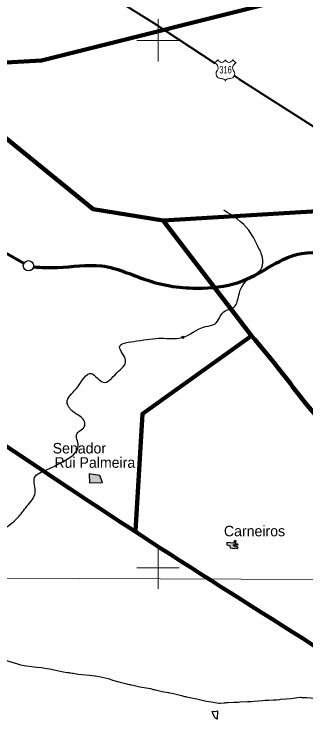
# Model space of a CAD drawing. Extents: x 553962 to 842807, y 8883888 to 9032388.
# Drawn here: x 668185 to 681999, y 8942741 to 8976242 of the extents above; entities that cross this region are included whole.
import ezdxf
from ezdxf.enums import TextEntityAlignment as Align

# ---------------------------------------------------------------- set-up
doc = ezdxf.new("R2010")
doc.units = 0
doc.header["$LTSCALE"] = 200
doc.header["$PDMODE"] = 32
doc.header["$PDSIZE"] = 100
for name, color, linetype, lineweight in [('1', 7, 'Continuous', 13), ('12', 7, 'Continuous', 25), ('2', 7, 'Continuous', 13), ('21', 7, 'Continuous', 25), ('24', 7, 'Continuous', 25), ('27', 7, 'Continuous', 25), ('48', 7, 'Continuous', 25), ('51', 7, 'Continuous', 70), ('9', 7, 'Continuous', 90)]:
    doc.layers.add(name, color=color, linetype=linetype, lineweight=lineweight)
doc.layers.add('41', color=7, linetype='Continuous')

msp = doc.modelspace()

# ---------------------------------------------------------------- hatches: boundary and pattern name
at = {"layer": '21'}
for points in [[(671735.9, 8954446), (671760.9, 8954023.3), (672373, 8954044.2), (672243, 8954367.7)], [(678583.8, 8951169.2), (678261.7, 8951191), (678249.4, 8951088.7), (678404.6, 8951053.3), (678418.7, 8950935.7), (678608.1, 8950907.5), (678661.5, 8950941.2), (678763.6, 8950913.7), (678790.7, 8950974.2), (678582.5, 8951021.4), (678564.1, 8951086), (678791.6, 8951084.1), (678784.3, 8951122), (678663, 8951123.1), (678659.7, 8951172.4), (678690.9, 8951278.2), (678630.4, 8951293.9), (678595.5, 8951210.8)]]:
    msp.add_hatch(color=256, dxfattribs=at).paths.add_polyline_path(points)

# ---------------------------------------------------------------- linework, layer by layer
at = {"layer": '1'}
msp.add_line((565315.3, 8949866.8), (791497.7, 8949052.2), dxfattribs=at)
at = {"layer": '12', "lineweight": 40}
for points in [[(664631.3, 8982143.9), (674788, 8975827.4), (677683.8, 8973924.7)], [(678613, 8973314.2), (678848.5, 8973159.5), (686496, 8968269.5), (688991.1, 8966516.2), (690142.8, 8964774.6), (690545.4, 8964311.7), (690844.1, 8964097.1), (691108, 8963953.4), (691274.5, 8963904.3)]]:
    msp.add_lwpolyline(points, dxfattribs=at)
at = {"layer": '12'}
for points in [[(667051.8, 8945813.4), (667113.8, 8945816.9), (667562.9, 8945712.1), (667679.5, 8945672.9), (667863.7, 8945588.3), (668351.7, 8945437.2), (668487.4, 8945403.3), (668487.6, 8945403.3)], [(668487.6, 8945403.3), (668758, 8945346.9), (668899, 8945330)], [(668899, 8945330), (669255.4, 8945287.2), (669478.1, 8945268.3), (669643.1, 8945246.3), (669863.8, 8945209.3), (670444.9, 8945082.7), (670594.5, 8945054.4), (670690.4, 8945040.8)], [(670690.4, 8945040.8), (670793.7, 8945026.2), (670822.8, 8945019.5)], [(670822.8, 8945019.5), (670847.1, 8945013.9), (670933.2, 8945004.3), (670978.2, 8944997.2)], [(670978.2, 8944997.2), (671219.6, 8944959.2), (671390.7, 8944942.2)], [(671390.7, 8944942.2), (671755.8, 8944906), (671982.5, 8944878.3), (672015.3, 8944872.6)], [(672015.3, 8944872.6), (672208.8, 8944838.9), (672642.8, 8944742.4), (672807.7, 8944686.1), (672835.8, 8944677.4)], [(672835.8, 8944677.4), (673135, 8944584.9), (673452.2, 8944518.2), (673636.9, 8944471), (673680.2, 8944467), (673722.5, 8944456.8), (673814.7, 8944434.5)], [(673814.7, 8944434.5), (674141.4, 8944355.7), (674634.1, 8944270.1), (674766.5, 8944235.9), (674806.9, 8944235.5)], [(674806.9, 8944235.5), (674811.8, 8944235.4), (674924.1, 8944202)], [(674924.1, 8944202), (675002.8, 8944178.6), (675266.7, 8944118.2), (675501.9, 8944084.2)], [(675501.9, 8944084.2), (675549.2, 8944077.4), (675673.7, 8944051.4), (675728.2, 8944031.1), (676117.5, 8943940.8), (676244.7, 8943899.9), (676282.8, 8943893.9), (676298, 8943891.5)], [(676298, 8943891.5), (676354.6, 8943882.5), (676657.8, 8943812.3), (676836.6, 8943782), (676967, 8943748), (677095.8, 8943720.8), (677145.9, 8943703.2), (677271.9, 8943671.8), (677401.8, 8943658.6), (677511.4, 8943642.7)], [(679942.5, 8943703.3), (680069.1, 8943714.6), (680249.7, 8943722.5), (680468, 8943742.1), (680601.6, 8943742.7), (680771.8, 8943760.4), (680796, 8943762.2)], [(680796, 8943762.2), (681305.7, 8943800.9), (681399.5, 8943819.2), (681734.6, 8943857.4), (681767.5, 8943859.3)], [(681767.5, 8943859.3), (681788.2, 8943854.2), (681902.4, 8943853.7), (682033.6, 8943843.1), (682446.7, 8943821.8)], [(677511.4, 8943642.7), (677607.8, 8943628.7), (677782.8, 8943592.4), (677875.1, 8943578.3), (677942.5, 8943578.2)], [(677942.5, 8943578.2), (678138.2, 8943595.7), (678165.3, 8943599.8), (678210.4, 8943606.5)], [(678210.4, 8943606.5), (678223.5, 8943608.4), (678326.7, 8943610.6), (678591.7, 8943628.6), (678760.3, 8943631.9)], [(678760.3, 8943631.9), (678797.8, 8943632.6), (678870.7, 8943637.5)], [(678870.7, 8943637.5), (679230.8, 8943661.7), (679406.8, 8943661.9), (679572.2, 8943670.5), (679942.5, 8943703.3)]]:
    msp.add_lwpolyline(points, dxfattribs=at)
at = {"layer": '2'}
for p, q in [((675000, 8974000), (675000, 8976000)), ((674000, 8975000), (676000, 8975000)), ((675000, 8949000), (675000, 8951000)), ((674000, 8950000), (676000, 8950000))]:
    msp.add_line(p, q, dxfattribs=at)
at = {"layer": '21'}
for points in [[(671735.9, 8954446), (671760.9, 8954023.3), (672373, 8954044.2), (672243, 8954367.7)], [(678583.8, 8951169.2), (678261.7, 8951191), (678249.4, 8951088.7), (678404.6, 8951053.3), (678418.7, 8950935.7), (678608.1, 8950907.5), (678661.5, 8950941.2), (678763.6, 8950913.7), (678790.7, 8950974.2), (678582.5, 8951021.4), (678564.1, 8951086), (678791.6, 8951084.1), (678784.3, 8951122), (678663, 8951123.1), (678659.7, 8951172.4), (678690.9, 8951278.2), (678630.4, 8951293.9), (678595.5, 8951210.8)]]:
    msp.add_lwpolyline(points, close=True, dxfattribs=at)
for points in [[(677564.5, 8943182.9), (677599.4, 8943181.8), (677648.6, 8943194.1), (677696.2, 8943191), (677743.9, 8943194.8), (677811.3, 8943218), (677815.7, 8943218.5), (677793.3, 8942820.7)], [(677793.3, 8942820.7), (677714, 8942864.2), (677676.2, 8942918.7), (677564.5, 8943182.9)]]:
    msp.add_lwpolyline(points, dxfattribs=at)
at = {"layer": '21', "lineweight": 13}
for points in [[(677818.6, 8943060.4), (677817.1, 8942876.8), (677800.3, 8942857.8), (677789.7, 8942835.5), (677793.3, 8942820.7)], [(677811.4, 8943218.2), (677807.9, 8943209.5), (677818.9, 8943095.6), (677818.6, 8943060.4)]]:
    msp.add_lwpolyline(points, dxfattribs=at)
at = {"layer": '24'}
msp.add_spline([(665209.5, 8949437.1), (665261.8, 8949907.3), (665888.8, 8950560.5), (666750.9, 8951187.5), (667665.3, 8951814.5), (668344.5, 8952363.1), (668788.7, 8952911.7), (669180.6, 8953564.9), (669154.4, 8954270.2), (669755.3, 8954662.1), (670486.8, 8955027.9), (671218.3, 8955785.5), (671166.1, 8956360.3), (671531.8, 8956726), (671479.6, 8956987.3), (670957.1, 8957405.3), (670695.8, 8957849.4), (671139.9, 8958502.5), (671845.3, 8959207.9), (672394, 8958789.9), (673047.1, 8959234), (673465.1, 8959834.9), (673177.7, 8960461.9), (673987.6, 8960749.3), (675163.2, 8960879.9), (676103.7, 8960906.1), (677253.2, 8961428.6), (677697.4, 8961559.2), (678115.4, 8962133.9), (678611.8, 8962369.1), (678820.8, 8962919.9), (679291, 8963704.1), (679918, 8964226.8), (679944.1, 8964697.3), (679709, 8965272.3), (679291, 8966004.2), (678115.4, 8966945.2)], degree=3, dxfattribs=at)
at = {"layer": '27'}
msp.add_circle((668864.8, 8964314.4), 244.7, dxfattribs=at)
msp.add_point((676174.9, 8960921), dxfattribs=at)
at = {"layer": '48', "lineweight": 13}
for p, q in [((677677.4, 8973917.6), (677837.4, 8974077.5)), ((678536.7, 8974077.5), (678696.6, 8973917.6))]:
    msp.add_line(p, q, dxfattribs=at)
for centre, radius, start, end in [((677615.4, 8973695.7), 230.3, 317.5721, 74.36886), ((678012.2, 8974144.5), 187.2, 200.95927, 339.04073), ((678361.8, 8974144.5), 187.2, 200.95927, 339.04073), ((678758.7, 8973695.7), 230.3, 105.62774, 222.4279), ((677968.9, 8973410.6), 224.7, 144.73733, 264.65778), ((678405.2, 8973410.6), 224.7, 275.34222, 35.26267), ((677946.9, 8972597.1), 589.7, 72.89371, 89.90057), ((678427.1, 8972597.1), 589.7, 90.09943, 107.10629), ((678092.7, 8973070.5), 94.4, 357.69345, 72.92955), ((678281.4, 8973070.5), 94.4, 107.07045, 182.30655)]:
    msp.add_arc(centre, radius, start, end, dxfattribs=at)
at = {"layer": '51'}
msp.add_line((664185.1, 8966978.4), (668643.6, 8964441.9), dxfattribs=at)
msp.add_spline([(669104.2, 8964260.8), (670254.8, 8964231.9), (672315.6, 8964308.5), (674639.9, 8963582.5), (677109.8, 8963254.9), (679044, 8963613), (681794, 8964901.7), (683977.7, 8964741.1), (685700.2, 8964702.9), (687048.7, 8965099.3), (688295.3, 8966047.2), (689136.1, 8966561.2), (690135.5, 8965494.7), (690663, 8963914.9), (691353.9, 8962893.7), (691673.6, 8961316.8), (692284.6, 8960175), (693562.5, 8959968.4)], degree=3, dxfattribs=at)
at = {"layer": '9'}
for points in [[(658746.8, 8975176), (664691.5, 8973777.5), (669474.2, 8974039.3), (694202.6, 8980257.8)], [(657923.9, 8974844.3), (666205.7, 8971636.3), (671933.6, 8966993.4), (675245, 8966459.9), (693230.3, 8967549.5), (697027.9, 8970867.6)], [(675245, 8966459.9), (679425.4, 8960995.9), (674256, 8957288.3), (673931.9, 8951754.5)]]:
    msp.add_lwpolyline(points, dxfattribs=at)
for points in [[(637260.6, 8972975.8), (641524.5, 8971056.2), (652526.1, 8965412.7), (653164.3, 8965062.8), (670790.5, 8953770.1), (686194, 8943929.9), (696283.3, 8937647.1)], [(694874, 8947402.7), (694491.4, 8947729), (693981.6, 8948105.1), (692654.2, 8949437.3), (691811.8, 8950292), (691552.9, 8951277.6), (691093.4, 8951755.3), (689976, 8951721.8), (689441.2, 8951996.3), (689158.9, 8952576.6), (688699.5, 8953029), (687605.5, 8953400.8), (685873.4, 8954400.8), (684752.3, 8955101.5), (681638, 8958243.7), (680641.1, 8959527.7), (679425.4, 8960995.9)], [(681670, 8933656.4), (681750.3, 8933721.2), (682786.5, 8934918.4), (684078.6, 8935889.6), (684199.9, 8936903.1), (684601.9, 8937766.8), (684799.3, 8938806.1), (685093.9, 8940631), (685089.7, 8941339.8), (685618.5, 8942280.3), (686244, 8943891.1)]]:
    msp.add_spline(points, degree=3, dxfattribs=at)

# ---------------------------------------------------------------- texts
at = {"layer": '41'}
for s, p in [('Senador', (670009.9, 8955416.6)), ('Rui Palmeira', (670091.2, 8954738.2)), ('Carneiros', (678119, 8951489.4))]:
    msp.add_text(s, height=500, dxfattribs=at).set_placement(p)
at = {"layer": '48', "width": 0.75}
msp.add_text('316', height=350, dxfattribs=at).set_placement((678197, 8973429.8), align=Align.CENTER)

doc.saveas('drawing.dxf')
